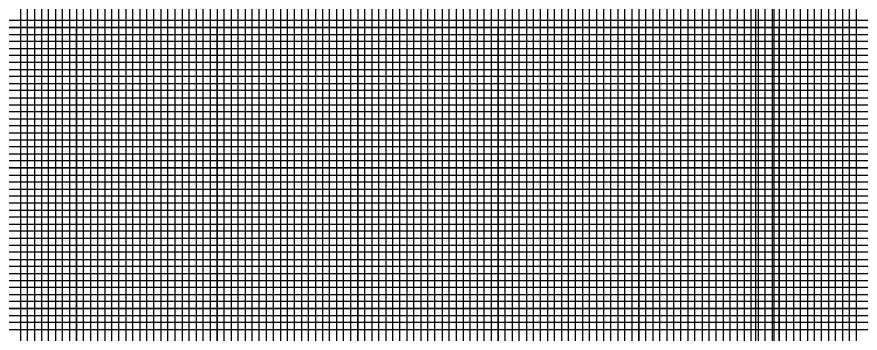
# Model space of a CAD drawing. Extents: x 2345490 to 2436403, y 465165 to 573888.
# Drawn here: x 2414353 to 2414953, y 545188 to 545413 of the extents above; entities that cross this region are included whole.
import ezdxf

# ---------------------------------------------------------------- set-up
doc = ezdxf.new("R2010")
doc.units = 0
for name, color, linetype in [('Old_Level_41', 7, 'Continuous'), ('Old_Level_42', 7, 'Continuous'), ('Old_Level_43', 7, 'Continuous'), ('Old_Level_50', 7, 'Continuous'), ('Old_Level_51', 7, 'Continuous'), ('Old_Level_57', 7, 'Continuous')]:
    doc.layers.add(name, color=color, linetype=linetype)

msp = doc.modelspace()

# ---------------------------------------------------------------- linework, layer by layer
at = {"layer": 'Old_Level_41'}
for points in [[(2414370.325, 545880.52975), (2414370.325, 544855.52975), (2414420.325, 544855.52975), (2414420.325, 545880.52975)], [(2414395.325, 545880.52975), (2414395.325, 544855.52975), (2414445.325, 544855.52975), (2414445.325, 545880.52975)], [(2414470.325, 545880.52975), (2414470.325, 544855.52975), (2414520.325, 544855.52975), (2414520.325, 545880.52975)], [(2414495.325, 545880.52975), (2414495.325, 544855.52975), (2414545.325, 544855.52975), (2414545.325, 545880.52975)], [(2414570.325, 545880.52975), (2414570.325, 544855.52975), (2414620.325, 544855.52975), (2414620.325, 545880.52975)], [(2414595.325, 545880.52975), (2414595.325, 544855.52975), (2414645.325, 544855.52975), (2414645.325, 545880.52975)], [(2414670.325, 545880.52975), (2414670.325, 544855.52975), (2414720.325, 544855.52975), (2414720.325, 545880.52975)], [(2414695.325, 545880.52975), (2414695.325, 544855.52975), (2414745.325, 544855.52975), (2414745.325, 545880.52975)], [(2414770.325, 545880.52975), (2414770.325, 544855.52975), (2414820.325, 544855.52975), (2414820.325, 545880.52975)], [(2414795.325, 545880.52975), (2414795.325, 544855.52975), (2414845.325, 544855.52975), (2414845.325, 545880.52975)], [(2414870.325, 545880.52975), (2414870.325, 544855.52975), (2414920.325, 544855.52975), (2414920.325, 545880.52975)], [(2414895.325, 545880.52975), (2414895.325, 544855.52975), (2414945.325, 544855.52975), (2414945.325, 545880.52975)], [(2415145.325, 545380.52975), (2413645.325, 545380.52975), (2413645.325, 545330.52975), (2415145.325, 545330.52975)], [(2415145.325, 545280.52975), (2413645.325, 545280.52975), (2413645.325, 545230.52975), (2415145.325, 545230.52975)], [(2415145.325, 545205.52975), (2413645.325, 545205.52975), (2413645.325, 545255.52975), (2415145.325, 545255.52975)]]:
    msp.add_lwpolyline(points, dxfattribs=at)
at = {"layer": 'Old_Level_42'}
for points in [[(2415145.325, 545405.52975), (2413645.325, 545405.52975), (2413645.325, 545455.52975), (2415145.325, 545455.52975)], [(2415145.325, 545305.52975), (2413645.325, 545305.52975), (2413645.325, 545355.52975), (2415145.325, 545355.52975)]]:
    msp.add_lwpolyline(points, dxfattribs=at)
at = {"layer": 'Old_Level_43'}
for points in [[(2414355.325, 545880.52975), (2414355.325, 544855.52975), (2414360.325, 544855.52975), (2414360.325, 545880.52975)], [(2414365.325, 545880.52975), (2414365.325, 544855.52975), (2414375.325, 544855.52975), (2414375.325, 545880.52975)], [(2414380.325, 545880.52975), (2414380.325, 544855.52975), (2414385.325, 544855.52975), (2414385.325, 545880.52975)], [(2414390.325, 545880.52975), (2414390.325, 544855.52975), (2414400.325, 544855.52975), (2414400.325, 545880.52975)], [(2414405.325, 545880.52975), (2414405.325, 544855.52975)], [(2414415.325, 545879.92975), (2414415.325, 544855.52975), (2414425.325, 544855.52975), (2414425.325, 545880.52975)], [(2414430.325, 545880.52975), (2414430.325, 544855.52975), (2414435.325, 544855.52975), (2414435.325, 545880.52975)], [(2414440.325, 545880.52975), (2414440.325, 544855.52975), (2414450.325, 544855.52975), (2414450.325, 545880.52975)], [(2414455.325, 545880.52975), (2414455.325, 544855.52975), (2414460.325, 544855.52975), (2414460.325, 545880.52975)], [(2414465.325, 545880.52975), (2414465.325, 544855.52975), (2414475.325, 544855.52975), (2414475.325, 545880.52975)], [(2414480.325, 545880.52975), (2414480.325, 544855.52975), (2414485.325, 544855.52975), (2414485.325, 545880.52975)], [(2414490.325, 545880.52975), (2414490.325, 544855.52975), (2414500.325, 544855.52975), (2414500.325, 545880.52975)], [(2414505.325, 545880.52975), (2414505.325, 544855.52975), (2414510.325, 544855.52975), (2414510.325, 545880.52975)], [(2414515.325, 545880.52975), (2414515.325, 544855.52975), (2414525.325, 544855.52975), (2414525.325, 545880.52975)], [(2414530.325, 545880.52975), (2414530.325, 544855.52975), (2414535.325, 544855.52975), (2414535.325, 545880.52975)], [(2414540.325, 545880.52975), (2414540.325, 544855.52975), (2414550.325, 544855.52975), (2414550.325, 545880.52975)], [(2414555.325, 545880.52975), (2414555.325, 544855.52975), (2414560.325, 544855.52975), (2414560.325, 545880.52975)], [(2414565.325, 545880.52975), (2414565.325, 544855.52975), (2414575.325, 544855.52975), (2414575.325, 545880.52975)], [(2414580.325, 545880.52975), (2414580.325, 544855.52975), (2414585.325, 544855.52975), (2414585.325, 545880.52975)], [(2414590.325, 545880.52975), (2414590.325, 544855.52975), (2414600.325, 544855.52975), (2414600.325, 545880.52975)], [(2414605.325, 545880.52975), (2414605.325, 544855.52975), (2414610.325, 544855.52975), (2414610.325, 545880.52975)], [(2414615.325, 545880.52975), (2414615.325, 544855.52975), (2414625.325, 544855.52975), (2414625.325, 545880.52975)], [(2414630.325, 545880.52975), (2414630.325, 544855.52975), (2414635.325, 544855.52975), (2414635.325, 545880.52975)], [(2414640.325, 545880.52975), (2414640.325, 544855.52975), (2414650.325, 544855.52975), (2414650.325, 545880.52975)], [(2414655.325, 545880.52975), (2414655.325, 544855.52975), (2414660.325, 544855.52975), (2414660.325, 545880.52975)], [(2414665.325, 545880.52975), (2414665.325, 544855.52975), (2414675.325, 544855.52975), (2414675.325, 545880.52975)], [(2414680.325, 545880.52975), (2414680.325, 544855.52975), (2414685.325, 544855.52975), (2414685.325, 545880.52975)], [(2414690.325, 545880.52975), (2414690.325, 544855.52975), (2414700.325, 544855.52975), (2414700.325, 545880.52975)], [(2414705.325, 545880.52975), (2414705.325, 544855.52975), (2414710.325, 544855.52975), (2414710.325, 545880.52975)], [(2414715.325, 545880.52975), (2414715.325, 544855.52975)], [(2414715.325, 544855.52975), (2414725.325, 544855.52975), (2414725.325, 545880.52975)], [(2414730.325, 545880.52975), (2414730.325, 544855.52975), (2414735.325, 544855.52975), (2414735.325, 545880.52975)], [(2414740.325, 545880.52975), (2414740.325, 544855.52975), (2414750.325, 544855.52975), (2414750.325, 545880.52975)], [(2414755.325, 545880.52975), (2414755.325, 544855.52975), (2414760.325, 544855.52975), (2414760.325, 545880.52975)], [(2414765.325, 545880.52975), (2414765.325, 544855.52975), (2414775.325, 544855.52975), (2414775.325, 545880.52975)], [(2414780.325, 545880.52975), (2414780.325, 544855.52975), (2414785.325, 544855.52975), (2414785.325, 545880.52975)], [(2414790.325, 545880.52975), (2414790.325, 544855.52975), (2414800.325, 544855.52975), (2414800.325, 545880.52975)], [(2414805.325, 545880.52975), (2414805.325, 544855.52975), (2414810.325, 544855.52975), (2414810.325, 545880.52975)], [(2414815.325, 545880.52975), (2414815.325, 544855.52975), (2414825.325, 544855.52975), (2414825.325, 545880.52975)], [(2414830.325, 545880.52975), (2414830.325, 544855.52975), (2414835.325, 544855.52975), (2414835.325, 545880.52975)], [(2414840.325, 545880.52975), (2414840.325, 544855.52975), (2414850.325, 544855.52975), (2414850.325, 545880.52975)], [(2414855.325, 545880.52975), (2414855.325, 544855.52975), (2414860.325, 544855.52975), (2414860.325, 545880.52975)], [(2414865.325, 545880.52975), (2414865.325, 544855.52975), (2414875.325, 544855.52975), (2414875.325, 545880.52975)], [(2414880.325, 545880.52975), (2414880.325, 544855.52975), (2414885.325, 544855.52975), (2414885.325, 545880.52975)], [(2414890.325, 545880.52975), (2414890.325, 544855.52975), (2414900.325, 544855.52975), (2414900.325, 545880.52975)], [(2414905.325, 545880.52975), (2414905.325, 544855.52975), (2414910.325, 544855.52975), (2414910.325, 545880.52975)], [(2414915.325, 545880.52975), (2414915.325, 544855.52975), (2414925.325, 544855.52975), (2414925.325, 545880.52975)], [(2414930.325, 545880.52975), (2414930.325, 544855.52975), (2414935.325, 544855.52975), (2414935.325, 545880.52975)], [(2414940.325, 545880.52975), (2414940.325, 544855.52975), (2414950.325, 544855.52975), (2414950.325, 545742.97975)], [(2414405.325, 544855.52975), (2414410.325, 544855.52975), (2414410.325, 545879.92975)], [(2415095.325, 545410.52975), (2413695.325, 545410.52975), (2413695.325, 545400.52975), (2415095.325, 545400.52975)], [(2415095.325, 545395.52975), (2413695.325, 545395.52975), (2413695.325, 545390.52975), (2415095.325, 545390.52975)], [(2415095.325, 545385.52975), (2413695.325, 545385.52975), (2413695.325, 545375.52975), (2415095.325, 545375.52975)], [(2415095.325, 545370.52975), (2413695.325, 545370.52975), (2413695.325, 545365.52975), (2415095.325, 545365.52975)], [(2415095.325, 545360.52975), (2413695.325, 545360.52975)], [(2413695.325, 545350.52975), (2415095.325, 545350.52975)], [(2415095.325, 545345.52975), (2413695.325, 545345.52975), (2413695.325, 545340.52975), (2415095.325, 545340.52975)], [(2415095.325, 545335.52975), (2413695.325, 545335.52975), (2413695.325, 545325.52975), (2415095.325, 545325.52975)], [(2415095.325, 545320.52975), (2413695.325, 545320.52975), (2413695.325, 545315.52975), (2415095.325, 545315.52975)], [(2415095.325, 545310.52975), (2413695.325, 545310.52975), (2413695.325, 545300.52975), (2415095.325, 545300.52975)], [(2415095.325, 545295.52975), (2413695.325, 545295.52975), (2413695.325, 545290.52975), (2415095.325, 545290.52975)], [(2415095.325, 545285.52975), (2413695.325, 545285.52975), (2413695.325, 545275.52975), (2415095.325, 545275.52975)], [(2415095.325, 545270.52975), (2413695.325, 545270.52975), (2413695.325, 545265.52975), (2415095.325, 545265.52975)], [(2415095.325, 545260.52975), (2413695.325, 545260.52975), (2413695.325, 545250.52975), (2415095.325, 545250.52975)], [(2415095.325, 545245.52975), (2413695.325, 545245.52975), (2413695.325, 545240.52975), (2415095.325, 545240.52975)], [(2415095.325, 545235.52975), (2413695.325, 545235.52975), (2413695.325, 545225.52975), (2415095.325, 545225.52975)], [(2415095.325, 545220.52975), (2413695.325, 545220.52975), (2413695.325, 545215.52975), (2415095.325, 545215.52975)], [(2415095.325, 545210.52975), (2413695.325, 545210.52975), (2413695.325, 545200.52975), (2415095.325, 545200.52975)], [(2415095.325, 545195.52975), (2413695.325, 545195.52975), (2413695.325, 545190.52975), (2415095.325, 545190.52975)]]:
    msp.add_lwpolyline(points, dxfattribs=at)
at = {"layer": 'Old_Level_50'}
msp.add_lwpolyline([(2416557.825, 545883.07975), (2414891.325, 545883.07975), (2414891.325, 544827.97975), (2416557.825, 544827.97975)], close=True, dxfattribs=at)
at = {"layer": 'Old_Level_51'}
msp.add_lwpolyline([(2416562.325, 545905.52975), (2414878.325, 545905.52975), (2414878.325, 544805.52975), (2416562.325, 544805.52975)], close=True, dxfattribs=at)
at = {"layer": 'Old_Level_57'}
for p, q in [((2410845.32525, 545405.52975), (2417795.32475, 545405.52975)), ((2414395.32475, 544855.62975), (2414395.32475, 545405.62975)), ((2414395.32475, 544855.52975), (2414395.32475, 545405.52975)), ((2414495.32475, 544855.62975), (2414495.32475, 545405.62975)), ((2414495.32475, 544855.52975), (2414495.32475, 545405.52975)), ((2414595.32475, 544855.62975), (2414595.32475, 545405.62975)), ((2414595.32475, 544855.52975), (2414595.32475, 545405.52975)), ((2414695.32475, 544855.62975), (2414695.32475, 545405.62975)), ((2414695.32475, 544855.52975), (2414695.32475, 545405.52975)), ((2414795.32475, 544855.62975), (2414795.32475, 545405.62975)), ((2414795.32475, 544855.52975), (2414795.32475, 545405.52975)), ((2414895.32475, 544855.62975), (2414895.32475, 545405.62975)), ((2414895.32475, 544855.52975), (2414895.32475, 545405.52975)), ((2410845.32525, 545355.52975), (2417795.32475, 545355.52975)), ((2410845.32525, 545305.52975), (2417795.32475, 545305.52975)), ((2410845.32525, 545255.52975), (2417795.32475, 545255.52975)), ((2410845.32525, 545205.52975), (2417795.32475, 545205.52975))]:
    msp.add_line(p, q, dxfattribs=at)

doc.saveas('drawing.dxf')
